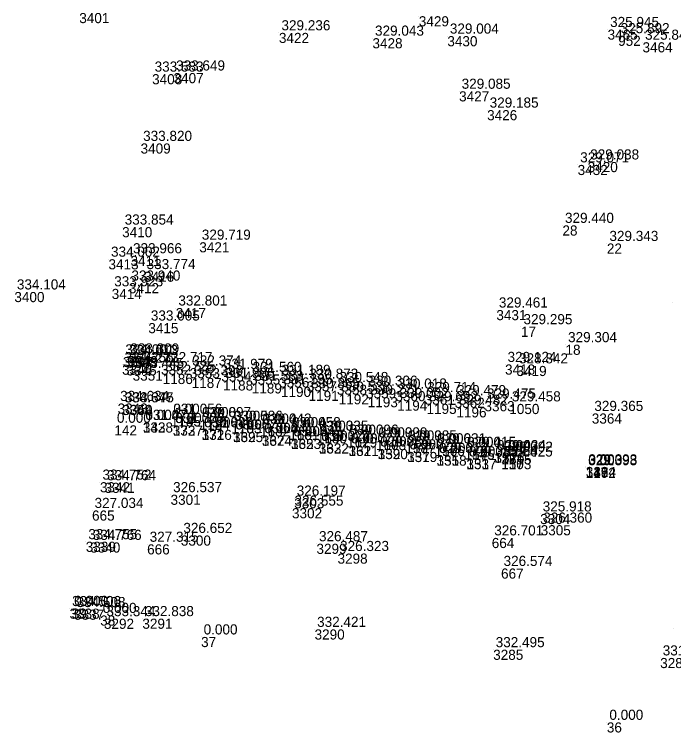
# Model space of a CAD drawing. Extents: x -829398 to -819400, y -1074439 to -1067977.
# Drawn here: x -823557 to -823478.9, y -1070373.3 to -1070288.1 of the extents above; entities that cross this region are included whole.
import ezdxf

# ---------------------------------------------------------------- set-up
doc = ezdxf.new("R2010")
doc.units = 0
doc.layers.add('Vrstva 60', color=7, linetype='Continuous')
doc.layers.add('Vrstva 61', color=7, linetype='Continuous')

msp = doc.modelspace()

# ---------------------------------------------------------------- linework, layer by layer
at = {"layer": 'Vrstva 60'}
for p, q in [((-823509.059, -1070288.31), (-823509.059, -1070288.31)), ((-823486.682, -1070289.888), (-823486.682, -1070289.888)), ((-823525.645, -1070290.284), (-823525.645, -1070290.284)), ((-823514.556, -1070290.917), (-823514.556, -1070290.917)), ((-823505.68, -1070290.673), (-823505.68, -1070290.673)), ((-823485.43, -1070290.621), (-823485.43, -1070290.621)), ((-823482.538, -1070291.398), (-823482.538, -1070291.398)), ((-823540.68, -1070295.179), (-823540.68, -1070295.179)), ((-823538.138, -1070295.049), (-823538.138, -1070295.049)), ((-823504.283, -1070297.212), (-823504.283, -1070297.212)), ((-823500.962, -1070299.446), (-823500.962, -1070299.446)), ((-823542.045, -1070303.396), (-823542.045, -1070303.396)), ((-823490.231, -1070305.942), (-823490.231, -1070305.942)), ((-823489.042, -1070305.596), (-823489.042, -1070305.596)), ((-823492.034, -1070313.117), (-823492.034, -1070313.117)), ((-823544.231, -1070313.317), (-823544.231, -1070313.317)), ((-823535.086, -1070315.111), (-823535.086, -1070315.111)), ((-823486.764, -1070315.26), (-823486.764, -1070315.26)), ((-823545.851, -1070317.127), (-823545.851, -1070317.127)), ((-823543.243, -1070316.723), (-823543.243, -1070316.723)), ((-823541.631, -1070318.596), (-823541.631, -1070318.596)), ((-823543.429, -1070319.96), (-823543.429, -1070319.96)), ((-823545.469, -1070320.641), (-823545.469, -1070320.641)), ((-823557.009, -1070321.01), (-823557.009, -1070321.01)), ((-823478.958, -1070322.254), (-823478.958, -1070322.254)), ((-823537.866, -1070322.913), (-823537.866, -1070322.913)), ((-823499.868, -1070323.151), (-823499.868, -1070323.151)), ((-823541.127, -1070324.694), (-823541.127, -1070324.694)), ((-823496.951, -1070325.13), (-823496.951, -1070325.13)), ((-823491.669, -1070327.261), (-823491.669, -1070327.261)), ((-823544.148, -1070328.713), (-823544.148, -1070328.713)), ((-823543.712, -1070328.791), (-823543.712, -1070328.791)), ((-823543.568, -1070328.602), (-823543.568, -1070328.602)), ((-823544.237, -1070329.626), (-823544.237, -1070329.626)), ((-823543.714, -1070329.705), (-823543.714, -1070329.705)), ((-823539.622, -1070329.628), (-823539.622, -1070329.628)), ((-823536.217, -1070330.034), (-823536.217, -1070330.034)), ((-823498.838, -1070329.608), (-823498.838, -1070329.608)), ((-823497.48, -1070329.777), (-823497.48, -1070329.777)), ((-823542.986, -1070330.322), (-823542.986, -1070330.322)), ((-823539.422, -1070330.725), (-823539.422, -1070330.725)), ((-823532.475, -1070330.433), (-823532.475, -1070330.433)), ((-823529.064, -1070330.791), (-823529.064, -1070330.791)), ((-823535.993, -1070331.199), (-823535.993, -1070331.199)), ((-823532.271, -1070331.488), (-823532.271, -1070331.488)), ((-823528.863, -1070331.84), (-823528.863, -1070331.84)), ((-823525.62, -1070331.139), (-823525.62, -1070331.139)), ((-823522.343, -1070331.595), (-823522.343, -1070331.595)), ((-823525.405, -1070332.256), (-823525.405, -1070332.256)), ((-823522.128, -1070332.726), (-823522.128, -1070332.726)), ((-823518.772, -1070331.993), (-823518.772, -1070331.993)), ((-823515.315, -1070332.427), (-823515.315, -1070332.427)), ((-823511.839, -1070332.762), (-823511.839, -1070332.762)), ((-823518.554, -1070333.134), (-823518.554, -1070333.134)), ((-823515.116, -1070333.477), (-823515.116, -1070333.477)), ((-823508.361, -1070333.178), (-823508.361, -1070333.178)), ((-823504.816, -1070333.549), (-823504.816, -1070333.549)), ((-823544.769, -1070334.233), (-823544.769, -1070334.233)), ((-823544.25, -1070334.403), (-823544.25, -1070334.403)), ((-823544.195, -1070334.393), (-823544.195, -1070334.393)), ((-823511.624, -1070333.887), (-823511.624, -1070333.887)), ((-823508.149, -1070334.271), (-823508.149, -1070334.271)), ((-823501.278, -1070333.951), (-823501.278, -1070333.951)), ((-823498.334, -1070334.284), (-823498.334, -1070334.284)), ((-823504.601, -1070334.683), (-823504.601, -1070334.683)), ((-823538.462, -1070335.752), (-823538.462, -1070335.752)), ((-823538.462, -1070335.754), (-823538.462, -1070335.754)), ((-823535.044, -1070336.158), (-823535.044, -1070336.158)), ((-823535.043, -1070336.151), (-823535.043, -1070336.151)), ((-823488.554, -1070335.417), (-823488.554, -1070335.417)), ((-823545.149, -1070336.817), (-823545.149, -1070336.817)), ((-823541.774, -1070336.474), (-823541.774, -1070336.474)), ((-823541.774, -1070336.474), (-823541.774, -1070336.474)), ((-823538.229, -1070336.849), (-823538.229, -1070336.849)), ((-823538.226, -1070336.853), (-823538.226, -1070336.853)), ((-823531.286, -1070336.59), (-823531.286, -1070336.59)), ((-823531.284, -1070336.591), (-823531.284, -1070336.591)), ((-823527.883, -1070336.92), (-823527.883, -1070336.92)), ((-823527.883, -1070336.921), (-823527.883, -1070336.921)), ((-823534.803, -1070337.351), (-823534.803, -1070337.351)), ((-823534.8, -1070337.352), (-823534.8, -1070337.352)), ((-823531.093, -1070337.611), (-823531.093, -1070337.611)), ((-823531.091, -1070337.611), (-823531.091, -1070337.611)), ((-823524.416, -1070337.349), (-823524.416, -1070337.349)), ((-823524.413, -1070337.353), (-823524.413, -1070337.353)), ((-823521.148, -1070337.762), (-823521.148, -1070337.762)), ((-823521.147, -1070337.761), (-823521.147, -1070337.761)), ((-823527.667, -1070338.048), (-823527.667, -1070338.048)), ((-823527.666, -1070338.048), (-823527.666, -1070338.048)), ((-823524.213, -1070338.427), (-823524.213, -1070338.427)), ((-823524.212, -1070338.427), (-823524.212, -1070338.427)), ((-823517.569, -1070338.237), (-823517.569, -1070338.237)), ((-823517.568, -1070338.232), (-823517.568, -1070338.232)), ((-823514.138, -1070338.553), (-823514.138, -1070338.553)), ((-823514.135, -1070338.554), (-823514.135, -1070338.554)), ((-823520.921, -1070338.965), (-823520.921, -1070338.965)), ((-823520.917, -1070338.964), (-823520.917, -1070338.964)), ((-823517.385, -1070339.26), (-823517.385, -1070339.26)), ((-823517.384, -1070339.259), (-823517.384, -1070339.259)), ((-823510.654, -1070338.919), (-823510.654, -1070338.919)), ((-823510.649, -1070338.922), (-823510.649, -1070338.922)), ((-823507.185, -1070339.26), (-823507.185, -1070339.26)), ((-823507.184, -1070339.26), (-823507.184, -1070339.26)), ((-823513.931, -1070339.633), (-823513.931, -1070339.633)), ((-823513.931, -1070339.633), (-823513.931, -1070339.633)), ((-823510.448, -1070339.973), (-823510.448, -1070339.973)), ((-823510.443, -1070339.976), (-823510.443, -1070339.976)), ((-823506.96, -1070340.406), (-823506.96, -1070340.406)), ((-823506.96, -1070340.406), (-823506.96, -1070340.406)), ((-823503.635, -1070339.684), (-823503.635, -1070339.684)), ((-823503.635, -1070339.685), (-823503.635, -1070339.685)), ((-823500.098, -1070340.067), (-823500.098, -1070340.067)), ((-823500.098, -1070340.067), (-823500.098, -1070340.067)), ((-823499.268, -1070340.252), (-823499.268, -1070340.252)), ((-823499.267, -1070340.252), (-823499.267, -1070340.252)), ((-823503.413, -1070340.82), (-823503.413, -1070340.82)), ((-823503.413, -1070340.821), (-823503.413, -1070340.821)), ((-823499.29, -1070340.822), (-823499.29, -1070340.822)), ((-823499.288, -1070340.823), (-823499.288, -1070340.823)), ((-823489.273, -1070341.853), (-823489.273, -1070341.853)), ((-823489.273, -1070341.853), (-823489.273, -1070341.853)), ((-823489.263, -1070341.754), (-823489.263, -1070341.754)), ((-823489.262, -1070341.754), (-823489.262, -1070341.754)), ((-823546.861, -1070343.565), (-823546.861, -1070343.565)), ((-823546.318, -1070343.63), (-823546.318, -1070343.63)), ((-823538.492, -1070345.048), (-823538.492, -1070345.048)), ((-823523.837, -1070345.46), (-823523.837, -1070345.46)), ((-823547.802, -1070346.921), (-823547.802, -1070346.921)), ((-823524.096, -1070346.647), (-823524.096, -1070346.647)), ((-823494.673, -1070347.333), (-823494.673, -1070347.333)), ((-823494.612, -1070348.663), (-823494.612, -1070348.663)), ((-823548.543, -1070350.623), (-823548.543, -1070350.623)), ((-823537.276, -1070349.886), (-823537.276, -1070349.886)), ((-823500.415, -1070350.176), (-823500.415, -1070350.176)), ((-823548.019, -1070350.707), (-823548.019, -1070350.707)), ((-823541.271, -1070350.931), (-823541.271, -1070350.931)), ((-823521.195, -1070350.866), (-823521.195, -1070350.866)), ((-823518.696, -1070352.027), (-823518.696, -1070352.027)), ((-823499.312, -1070353.799), (-823499.312, -1070353.799)), ((-823550.467, -1070358.556), (-823550.467, -1070358.556)), ((-823550.215, -1070358.542), (-823550.215, -1070358.542)), ((-823549.935, -1070358.675), (-823549.935, -1070358.675)), ((-823546.835, -1070359.371), (-823546.835, -1070359.371)), ((-823546.392, -1070359.754), (-823546.392, -1070359.754)), ((-823541.833, -1070359.746), (-823541.833, -1070359.746)), ((-823478.868, -1070360.875), (-823478.868, -1070360.875)), ((-823521.419, -1070361.021), (-823521.419, -1070361.021)), ((-823534.87, -1070361.917), (-823534.87, -1070361.917)), ((-823500.245, -1070363.431), (-823500.245, -1070363.431)), ((-823480.445, -1070364.408), (-823480.445, -1070364.408)), ((-823486.768, -1070372.045), (-823486.768, -1070372.045))]:
    msp.add_line(p, q, dxfattribs=at)

# ---------------------------------------------------------------- texts
for s, p in [('3401', (-823549.315, -1070289.127)), ('3429', (-823509.059, -1070289.51)), ('3465', (-823486.682, -1070291.088)), ('3422', (-823525.645, -1070291.484)), ('3428', (-823514.556, -1070292.117)), ('3430', (-823505.68, -1070291.873)), ('952', (-823485.43, -1070291.821)), ('3464', (-823482.538, -1070292.598)), ('3408', (-823540.68, -1070296.379)), ('3407', (-823538.138, -1070296.249)), ('3427', (-823504.283, -1070298.412)), ('3426', (-823500.962, -1070300.646)), ('3409', (-823542.045, -1070304.596)), ('3432', (-823490.231, -1070307.142)), ('3420', (-823489.042, -1070306.796)), ('28', (-823492.034, -1070314.317)), ('3410', (-823544.231, -1070314.517)), ('3421', (-823535.086, -1070316.311)), ('22', (-823486.764, -1070316.46)), ('3413', (-823545.851, -1070318.327)), ('3411', (-823543.243, -1070317.923)), ('3416', (-823541.631, -1070319.796)), ('3412', (-823543.429, -1070321.16)), ('3414', (-823545.469, -1070321.841)), ('3400', (-823557.009, -1070322.21)), ('3417', (-823537.866, -1070324.113)), ('3431', (-823499.868, -1070324.351)), ('3415', (-823541.127, -1070325.894)), ('17', (-823496.951, -1070326.33)), ('18', (-823491.669, -1070328.461)), ('3347', (-823544.148, -1070329.913)), ('3348', (-823543.712, -1070329.991)), ('3349', (-823543.568, -1070329.802)), ('3346', (-823544.237, -1070330.826)), ('3345', (-823543.714, -1070330.905)), ('3352', (-823539.622, -1070330.828)), ('3353', (-823536.217, -1070331.234)), ('3418', (-823498.838, -1070330.808)), ('3419', (-823497.48, -1070330.977)), ('3351', (-823542.986, -1070331.522)), ('1186', (-823539.422, -1070331.925)), ('3354', (-823532.475, -1070331.633)), ('3355', (-823529.064, -1070331.991)), ('1187', (-823535.993, -1070332.399)), ('1188', (-823532.271, -1070332.688)), ('1189', (-823528.863, -1070333.04)), ('3356', (-823525.62, -1070332.339)), ('3357', (-823522.343, -1070332.795)), ('1190', (-823525.405, -1070333.456)), ('1191', (-823522.128, -1070333.926)), ('3358', (-823518.772, -1070333.193)), ('3359', (-823515.315, -1070333.627)), ('3360', (-823511.839, -1070333.962)), ('1192', (-823518.554, -1070334.334)), ('1193', (-823515.116, -1070334.677)), ('3361', (-823508.361, -1070334.378)), ('3362', (-823504.816, -1070334.749)), ('3343', (-823544.769, -1070335.433)), ('3344', (-823544.25, -1070335.603)), ('3350', (-823544.195, -1070335.593)), ('1194', (-823511.624, -1070335.087)), ('1195', (-823508.149, -1070335.471)), ('3363', (-823501.278, -1070335.151)), ('1050', (-823498.334, -1070335.484)), ('1196', (-823504.601, -1070335.883)), ('1185', (-823538.462, -1070336.952)), ('174', (-823538.462, -1070336.954)), ('172', (-823535.044, -1070337.358)), ('1184', (-823535.043, -1070337.351)), ('3364', (-823488.554, -1070336.617)), ('142', (-823545.149, -1070338.017)), ('3328', (-823541.774, -1070337.674)), ('143', (-823541.774, -1070337.674)), ('3327', (-823538.229, -1070338.049)), ('173', (-823538.226, -1070338.053)), ('1183', (-823531.286, -1070337.79)), ('170', (-823531.284, -1070337.791)), ('168', (-823527.883, -1070338.12)), ('1182', (-823527.883, -1070338.121)), ('3326', (-823534.8, -1070338.552)), ('171', (-823534.803, -1070338.551)), ('3325', (-823531.093, -1070338.811)), ('169', (-823531.091, -1070338.811)), ('1181', (-823524.416, -1070338.549)), ('166', (-823524.413, -1070338.553)), ('164', (-823521.148, -1070338.962)), ('1180', (-823521.147, -1070338.961)), ('3324', (-823527.667, -1070339.248)), ('167', (-823527.666, -1070339.248)), ('3323', (-823524.213, -1070339.627)), ('165', (-823524.212, -1070339.627)), ('162', (-823517.569, -1070339.437)), ('1179', (-823517.568, -1070339.432)), ('1178', (-823514.138, -1070339.753)), ('160', (-823514.135, -1070339.754)), ('3322', (-823520.921, -1070340.165)), ('163', (-823520.917, -1070340.164)), ('3321', (-823517.384, -1070340.459)), ('161', (-823517.385, -1070340.46)), ('3320', (-823513.931, -1070340.833)), ('159', (-823513.931, -1070340.833)), ('1177', (-823510.654, -1070340.119)), ('158', (-823510.649, -1070340.122)), ('1176', (-823507.185, -1070340.46)), ('156', (-823507.184, -1070340.46)), ('3319', (-823510.448, -1070341.173)), ('157', (-823510.443, -1070341.176)), ('3318', (-823506.96, -1070341.606)), ('155', (-823506.96, -1070341.606)), ('1175', (-823503.635, -1070340.884)), ('154', (-823503.635, -1070340.885)), ('3316', (-823500.098, -1070341.267)), ('152', (-823500.098, -1070341.267)), ('3315', (-823499.268, -1070341.452)), ('151', (-823499.267, -1070341.452)), ('3317', (-823503.413, -1070342.021)), ('153', (-823503.413, -1070342.02)), ('150', (-823499.29, -1070342.022)), ('1173', (-823499.288, -1070342.023)), ('3314', (-823489.263, -1070342.954)), ('1172', (-823489.273, -1070343.053)), ('149', (-823489.273, -1070343.053)), ('148', (-823489.262, -1070342.954)), ('3342', (-823546.861, -1070344.765)), ('3341', (-823546.318, -1070344.83)), ('3301', (-823538.492, -1070346.248)), ('3303', (-823523.837, -1070346.66)), ('665', (-823547.802, -1070348.121)), ('3302', (-823524.096, -1070347.847)), ('3304', (-823494.673, -1070348.533)), ('3305', (-823494.612, -1070349.863)), ('3339', (-823548.543, -1070351.823)), ('3340', (-823548.019, -1070351.907)), ('3300', (-823537.276, -1070351.086)), ('664', (-823500.415, -1070351.376)), ('666', (-823541.271, -1070352.131)), ('3299', (-823521.195, -1070352.066)), ('3298', (-823518.696, -1070353.227)), ('667', (-823499.312, -1070354.999)), ('3338', (-823550.467, -1070359.756)), ('39', (-823550.215, -1070359.742)), ('3337', (-823549.935, -1070359.875)), ('38', (-823546.835, -1070360.571)), ('3292', (-823546.392, -1070360.954)), ('3291', (-823541.833, -1070360.946)), ('3290', (-823521.419, -1070362.221)), ('37', (-823534.87, -1070363.117)), ('3285', (-823500.245, -1070364.631)), ('3286', (-823480.445, -1070365.608)), ('36', (-823486.768, -1070373.245))]:
    msp.add_text(s, height=1.2, dxfattribs=at).set_placement(p)
at = {"layer": 'Vrstva 61'}
for s, p in [('325.945', (-823486.382, -1070289.588)), ('329.236', (-823525.345, -1070289.984)), ('329.004', (-823505.38, -1070290.373)), ('325.892', (-823485.13, -1070290.321)), ('329.043', (-823514.256, -1070290.617)), ('325.841', (-823482.238, -1070291.098)), ('333.649', (-823537.838, -1070294.749)), ('333.583', (-823540.38, -1070294.879)), ('329.085', (-823503.983, -1070296.912)), ('329.185', (-823500.662, -1070299.146)), ('333.820', (-823541.745, -1070303.096)), ('329.071', (-823489.931, -1070305.642)), ('329.038', (-823488.742, -1070305.296)), ('333.854', (-823543.931, -1070313.017)), ('329.440', (-823491.734, -1070312.817)), ('329.719', (-823534.786, -1070314.811)), ('329.343', (-823486.464, -1070314.96)), ('334.002', (-823545.551, -1070316.827)), ('333.966', (-823542.943, -1070316.423)), ('333.774', (-823541.331, -1070318.296)), ('333.923', (-823545.169, -1070320.341)), ('333.940', (-823543.129, -1070319.66)), ('334.104', (-823556.709, -1070320.71)), ('332.801', (-823537.566, -1070322.613)), ('329.461', (-823499.568, -1070322.851)), ('333.005', (-823540.827, -1070324.394)), ('329.295', (-823496.651, -1070324.83)), ('329.304', (-823491.369, -1070326.961)), ('334.001', (-823543.848, -1070328.413)), ('334.013', (-823543.412, -1070328.491)), ('333.309', (-823543.268, -1070328.302)), ('334.256', (-823543.937, -1070329.326)), ('334.272', (-823543.414, -1070329.405)), ('332.717', (-823539.322, -1070329.328)), ('332.374', (-823535.917, -1070329.734)), ('329.124', (-823498.538, -1070329.308)), ('328.842', (-823497.18, -1070329.477)), ('333.445', (-823542.686, -1070330.022)), ('332.725', (-823539.122, -1070330.425)), ('331.979', (-823532.175, -1070330.133)), ('331.560', (-823528.764, -1070330.491)), ('332.396', (-823535.693, -1070330.899)), ('331.996', (-823531.971, -1070331.188)), ('331.189', (-823525.32, -1070330.839)), ('330.873', (-823522.043, -1070331.295)), ('331.583', (-823528.563, -1070331.54)), ('331.195', (-823525.105, -1070331.956)), ('330.548', (-823518.472, -1070331.693)), ('330.306', (-823515.015, -1070332.127)), ('330.865', (-823521.828, -1070332.426)), ('330.538', (-823518.254, -1070332.834)), ('330.018', (-823511.539, -1070332.462)), ('329.714', (-823508.061, -1070332.878)), ('334.634', (-823544.469, -1070333.933)), ('330.271', (-823514.816, -1070333.177)), ('330.002', (-823511.324, -1070333.587)), ('329.692', (-823507.849, -1070333.971)), ('329.479', (-823504.516, -1070333.249)), ('329.475', (-823500.978, -1070333.651)), ('329.458', (-823498.034, -1070333.984)), ('334.647', (-823543.95, -1070334.103)), ('333.375', (-823543.895, -1070334.093)), ('329.482', (-823504.301, -1070334.383)), ('331.056', (-823538.162, -1070335.452)), ('0.000', (-823538.162, -1070335.454)), ('329.365', (-823488.254, -1070335.117)), ('0.000', (-823544.849, -1070336.517)), ('331.474', (-823541.474, -1070336.174)), ('0.000', (-823541.474, -1070336.174)), ('331.005', (-823537.929, -1070336.549)), ('0.000', (-823537.926, -1070336.553)), ('330.897', (-823534.743, -1070335.851)), ('0.000', (-823534.744, -1070335.858)), ('330.586', (-823530.986, -1070336.29)), ('0.000', (-823530.984, -1070336.291)), ('0.000', (-823534.503, -1070337.051)), ('330.886', (-823534.5, -1070337.052)), ('330.577', (-823530.793, -1070337.311)), ('0.000', (-823530.791, -1070337.311)), ('330.442', (-823527.583, -1070336.621)), ('0.000', (-823527.583, -1070336.62)), ('330.458', (-823524.116, -1070337.049)), ('0.000', (-823524.113, -1070337.053)), ('330.441', (-823527.367, -1070337.748)), ('0.000', (-823527.366, -1070337.748)), ('330.445', (-823523.913, -1070338.127)), ('0.000', (-823523.912, -1070338.127)), ('330.335', (-823520.847, -1070337.461)), ('0.000', (-823520.848, -1070337.462)), ('330.096', (-823517.268, -1070337.932)), ('0.000', (-823517.269, -1070337.937)), ('329.999', (-823513.838, -1070338.253)), ('0.000', (-823513.835, -1070338.254)), ('330.327', (-823520.621, -1070338.665)), ('0.000', (-823520.617, -1070338.664)), ('330.077', (-823517.084, -1070338.959)), ('0.000', (-823517.085, -1070338.96)), ('329.985', (-823510.354, -1070338.619)), ('0.000', (-823510.349, -1070338.622)), ('329.631', (-823506.885, -1070338.96)), ('0.000', (-823506.884, -1070338.96)), ('329.986', (-823513.631, -1070339.333)), ('0.000', (-823513.631, -1070339.333)), ('329.971', (-823510.148, -1070339.673)), ('0.000', (-823510.143, -1070339.676)), ('329.415', (-823503.335, -1070339.384)), ('0.000', (-823503.335, -1070339.385)), ('329.434', (-823499.798, -1070339.767)), ('0.000', (-823499.798, -1070339.767)), ('329.392', (-823498.968, -1070339.952)), ('0.000', (-823498.967, -1070339.952)), ('329.612', (-823506.66, -1070340.106)), ('0.000', (-823506.66, -1070340.106)), ('329.385', (-823503.113, -1070340.521)), ('0.000', (-823503.113, -1070340.52)), ('0.000', (-823498.99, -1070340.522)), ('329.425', (-823498.988, -1070340.523)), ('329.398', (-823488.973, -1070341.553)), ('0.000', (-823488.973, -1070341.553)), ('329.393', (-823488.963, -1070341.454)), ('0.000', (-823488.962, -1070341.454)), ('334.752', (-823546.561, -1070343.265)), ('334.764', (-823546.018, -1070343.33)), ('326.537', (-823538.192, -1070344.748)), ('326.197', (-823523.537, -1070345.16)), ('327.034', (-823547.502, -1070346.621)), ('326.555', (-823523.796, -1070346.347)), ('325.918', (-823494.373, -1070347.033)), ('326.360', (-823494.312, -1070348.363)), ('326.652', (-823536.976, -1070349.586)), ('326.701', (-823500.115, -1070349.876)), ('334.755', (-823548.243, -1070350.323)), ('334.766', (-823547.719, -1070350.407)), ('327.315', (-823540.971, -1070350.631)), ('326.487', (-823520.895, -1070350.566)), ('326.323', (-823518.396, -1070351.727)), ('326.574', (-823499.012, -1070353.499)), ('334.506', (-823550.167, -1070358.256)), ('0.000', (-823549.915, -1070358.242)), ('334.508', (-823549.635, -1070358.375)), ('0.000', (-823546.535, -1070359.071)), ('333.344', (-823546.092, -1070359.454)), ('332.838', (-823541.533, -1070359.446)), ('332.421', (-823521.119, -1070360.721)), ('0.000', (-823534.57, -1070361.617)), ('332.495', (-823499.945, -1070363.131)), ('331.197', (-823480.145, -1070364.108)), ('0.000', (-823486.468, -1070371.745))]:
    msp.add_text(s, height=1.2, dxfattribs=at).set_placement(p)

doc.saveas('drawing.dxf')
